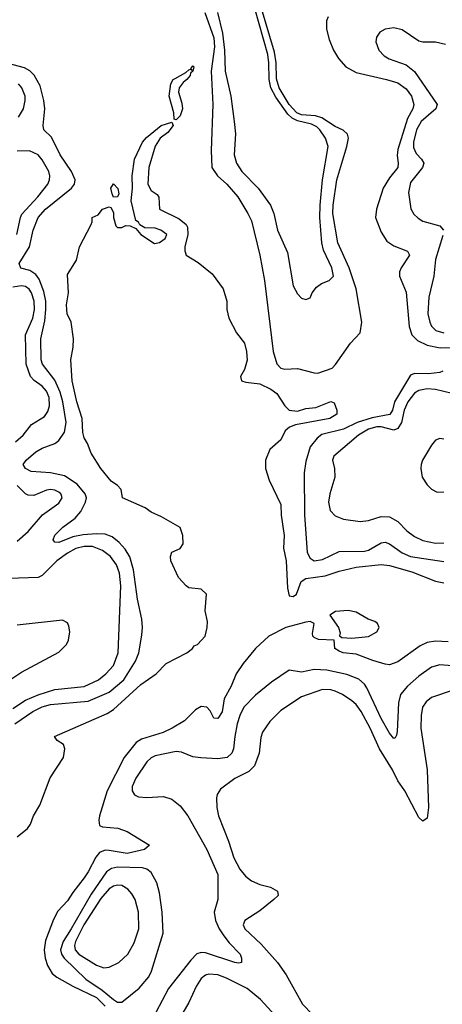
# Model space of a CAD drawing. Header units: inches. Extents: x 2001573 to 2220545, y 644482 to 846830.
# Tile 384 of 656: x 2080342 to 2082362, y 760890 to 765596. Entities that reach past the tile are written whole.
import ezdxf

# ---------------------------------------------------------------- set-up
doc = ezdxf.new("R2010")
doc.units = ezdxf.units.IN
doc.header["$MEASUREMENT"] = 0
doc.layers.add('C0786', color=7, linetype='Continuous')

msp = doc.modelspace()

# ---------------------------------------------------------------- linework, layer by layer
at = {"layer": 'C0786', "color": 5}
for points, elevation in [([(2081227, 765630), (2081270.9, 765510), (2081273, 765467), (2081257.3, 765350), (2081265.1, 765190), (2081256.8, 764970), (2081261.4, 764890), (2081287.2, 764850), (2081332.5, 764810), (2081384.3, 764750), (2081433.4, 764670), (2081450, 764634.4), (2081490.2, 764469.8), (2081512.1, 764350), (2081553.3, 764010), (2081570.8, 763950.8), (2081590, 763930.3), (2081610, 763925.8), (2081670, 763929.2), (2081750, 763907.6), (2081767, 763907), (2081835.6, 763930), (2081852.6, 763947.4), (2081924.2, 764050), (2081970, 764099.1), (2081978.3, 764150), (2081951, 764310), (2081917.4, 764410), (2081862.4, 764530), (2081839.5, 764670), (2081840.5, 764710), (2081857.7, 764830), (2081906, 764990), (2081913.6, 765030), (2081909.3, 765049.3), (2081887.8, 765067.8), (2081850, 765085.3), (2081786.6, 765126.6), (2081755.7, 765135.7), (2081690, 765140.8), (2081666.3, 765150), (2081629.6, 765190), (2081582.7, 765270), (2081570, 765314), (2081568.5, 765390), (2081561, 765441), (2081497.5, 765650)], 260), ([(2081288.2, 765630), (2081312, 765532), (2081320.7, 765450), (2081323.8, 765350), (2081351.7, 765230), (2081367.8, 765110), (2081373.2, 765050), (2081367.5, 764950), (2081378.3, 764910), (2081403.4, 764870), (2081482.5, 764790), (2081541.9, 764710), (2081557.1, 764670), (2081574.2, 764590), (2081622.6, 764482.6), (2081650, 764324), (2081670, 764285.5), (2081690, 764264.9), (2081710, 764259.1), (2081730, 764266.8), (2081740.4, 764290), (2081761.8, 764318.2), (2081785.5, 764334.5), (2081821.3, 764350), (2081842.3, 764370), (2081833.8, 764410), (2081794.4, 764494.4), (2081787.1, 764530), (2081776.9, 764650), (2081778, 764710), (2081790.3, 764830), (2081816, 764990), (2081804, 765030), (2081777.7, 765070), (2081763.2, 765083.2), (2081736.4, 765096.4), (2081670, 765112.9), (2081645.4, 765125.4), (2081624, 765144), (2081566.2, 765226.2), (2081543.4, 765270), (2081534, 765310), (2081533.2, 765390), (2081527.9, 765430), (2081466.1, 765650)], 280), ([(2081816.6, 765610), (2081808.7, 765590), (2081808.7, 765550), (2081820.8, 765500.8), (2081842.2, 765450), (2081866.2, 765410), (2081901.8, 765370), (2081950, 765343), (2082096.3, 765310), (2082150, 765293.6), (2082190, 765265.5), (2082215.4, 765230), (2082226.6, 765190), (2082221.2, 765170), (2082196.2, 765123.8), (2082150, 764975.3), (2082146.8, 764946.8), (2082152.2, 764910), (2082149.5, 764890), (2082110, 764839.9), (2082080.1, 764790), (2082048.1, 764690), (2082043.7, 764650), (2082070, 764580.3), (2082097.9, 764537.9), (2082130, 764514.7), (2082195.8, 764490), (2082205.2, 764470), (2082165.4, 764410), (2082158.5, 764390), (2082158.4, 764370), (2082190, 764294), (2082204, 764130), (2082217, 764090), (2082243.2, 764063.2), (2082290, 764040.6), (2082352.2, 764027.8), (2082430, 764029)], 260), ([(2082377.5, 765477.5), (2082330, 765489), (2082270, 765489.1), (2082250, 765494.1), (2082170, 765547.9), (2082130, 765557.8), (2082090, 765550.8), (2082064, 765536), (2082047.5, 765512.5), (2082044.7, 765490), (2082059.7, 765450), (2082083.9, 765423.9), (2082109, 765409), (2082190, 765380.1), (2082230, 765348.4), (2082338.4, 765190), (2082332, 765170), (2082261.7, 765110), (2082239.3, 765070), (2082224.9, 765010), (2082224.8, 764984.8), (2082236.7, 764956.7), (2082263.2, 764930), (2082274.6, 764910), (2082268.2, 764890), (2082210, 764817.2), (2082200.8, 764770), (2082212.4, 764692.4), (2082226.3, 764666.3), (2082246.5, 764646.5), (2082270, 764633.7), (2082350.5, 764610.5), (2082367.8, 764590)], 280), ([(2080318.7, 762230), (2080405.2, 762290), (2080450, 762310.8), (2080490, 762322.1), (2080670, 762338.8), (2080770, 762382), (2080839.2, 762440.8), (2080896, 762530), (2080910.9, 762570), (2080926, 762654.1), (2080929.3, 762690), (2080926.5, 762730), (2080906.1, 762826.1), (2080885.6, 762965.6), (2080869, 763029), (2080845.7, 763065.7), (2080817.3, 763097.3), (2080783.5, 763123.5), (2080750, 763136.1), (2080710, 763139.2), (2080646, 763134), (2080596.4, 763123.6), (2080530, 763096.8), (2080510, 763098.7), (2080502.3, 763110), (2080510, 763132.6), (2080548.8, 763170), (2080606.9, 763213.1), (2080634.6, 763245.4), (2080657.5, 763290), (2080661.2, 763310), (2080655.9, 763330), (2080616.3, 763376.3), (2080555.7, 763415.7), (2080490, 763429.3), (2080396.5, 763436.5), (2080369.7, 763450), (2080358.7, 763470), (2080373.7, 763490), (2080418.9, 763530), (2080450, 763547.3), (2080510, 763570.8), (2080530, 763584.4), (2080556.2, 763623.8), (2080564.3, 763670), (2080548, 763770), (2080535.4, 763815.4), (2080510, 763872.5), (2080450.4, 763950), (2080445.1, 763970), (2080442.7, 764070), (2080463.1, 764156.9), (2080467.6, 764210), (2080466.4, 764250), (2080457.3, 764297.3), (2080435.5, 764355.5), (2080418.8, 764378.8), (2080390, 764396.4), (2080347.7, 764407.7), (2080339.5, 764430), (2080388.6, 764510), (2080406.2, 764590), (2080430, 764650.1), (2080465.6, 764690), (2080589.1, 764790), (2080604.7, 764810), (2080607.8, 764830), (2080589.3, 764870), (2080535.7, 764950), (2080494.4, 765034.4), (2080457.4, 765070), (2080454.5, 765090), (2080462.4, 765170), (2080457.7, 765210), (2080439.6, 765279.6), (2080411.4, 765331.4), (2080391.4, 765351.4), (2080365.3, 765365.3), (2080190, 765412)], 260), ([(2080337, 765130), (2080359.9, 765170), (2080368.7, 765210), (2080368.2, 765230), (2080352.1, 765270), (2080337.2, 765290)], 280), ([(2080330, 761689.6), (2080379.8, 761730), (2080393.6, 761750), (2080407.4, 761790), (2080438.6, 761841.4), (2080488.2, 761971.8), (2080552, 762070), (2080558.3, 762110), (2080551.1, 762131.1), (2080522, 762150), (2080508.7, 762170), (2080760.2, 762279.8), (2080790, 762298.9), (2080921.3, 762418.7), (2080994.9, 762470), (2081042.1, 762517.9), (2081140.5, 762570), (2081168, 762590), (2081176.8, 762603.2), (2081191.6, 762610), (2081228.7, 762650), (2081239, 762690), (2081240.2, 762720.2), (2081229.2, 762770), (2081235.1, 762850), (2081210, 762873.3), (2081150, 762880.9), (2081137.2, 762890), (2081100.9, 762930), (2081065.1, 763010), (2081062.9, 763030), (2081069.7, 763050.3), (2081110, 763068), (2081123, 763090), (2081122, 763130), (2081110, 763169.5), (2081020.5, 763220.5), (2080970, 763241.6), (2080942.4, 763262.4), (2080834, 763310), (2080827, 763350), (2080809.7, 763369.7), (2080779.5, 763390), (2080729.5, 763450), (2080683.9, 763523.9), (2080666.3, 763570), (2080650, 763597), (2080643.3, 763623.3), (2080641.4, 763690), (2080614.8, 763770), (2080592.4, 763870), (2080586.3, 763970), (2080598.4, 764030), (2080599.5, 764070), (2080587.6, 764150), (2080569.8, 764189.8), (2080567.1, 764210), (2080566.3, 764233.7), (2080575.8, 764290), (2080570, 764378), (2080614.2, 764445.8), (2080627.3, 764510), (2080683.1, 764616.9), (2080688.7, 764630), (2080689, 764650), (2080717.2, 764662.8), (2080738, 764690), (2080770, 764702), (2080778, 764698), (2080790, 764674), (2080791, 764650), (2080802, 764610), (2080810, 764602), (2080830, 764602), (2080850, 764612), (2080871, 764611), (2080897.3, 764597.3), (2080922, 764570), (2080986.4, 764526.4), (2081010, 764530.3), (2081038.3, 764550), (2081046, 764570), (2081017.6, 764590), (2080990, 764599.3), (2080940.7, 764600.7), (2080915.9, 764615.9), (2080910, 764628.7), (2080896.6, 764636.6), (2080875.6, 764730), (2080881.1, 764790), (2080880.3, 764850), (2080890.8, 764930), (2080929.9, 765010.1), (2080947.8, 765032.2), (2081018.4, 765090), (2081070, 765106), (2081075.3, 765090), (2081050, 765056.9), (2081013.1, 765030), (2080989.3, 764990.7), (2080959.6, 764890), (2080954.9, 764810), (2080970, 764779.3), (2080999.9, 764759.9), (2081006.9, 764746.9), (2081010.6, 764690), (2081104.8, 764644.8), (2081137.3, 764617.3), (2081144.7, 764604.7), (2081145.9, 764570), (2081132, 764510), (2081131.4, 764491.4), (2081138, 764470), (2081195.2, 764435.2), (2081261.5, 764381.5), (2081314.6, 764310), (2081331.8, 764250), (2081332.4, 764210), (2081342.4, 764170), (2081379.1, 764099.1), (2081416.5, 764050), (2081427, 764010), (2081430, 763968.7), (2081416.4, 763923.6), (2081398, 763890), (2081402.8, 763870), (2081423.1, 763863.1), (2081490, 763855.2), (2081542, 763830), (2081572, 763810), (2081610.2, 763750), (2081630.4, 763730), (2081670, 763725.3), (2081710, 763738.3), (2081757.7, 763742.3), (2081830, 763770.8), (2081844.7, 763764.7), (2081858, 763730), (2081858, 763710), (2081824.9, 763690), (2081660.8, 763659.2), (2081631.7, 763648.3), (2081611.7, 763630), (2081590, 763587.8), (2081538.7, 763541.3), (2081518, 763490), (2081518, 763450), (2081534.6, 763394.6), (2081590, 763278), (2081592, 763227.9), (2081605.8, 763130), (2081603.8, 763070), (2081615.6, 763010), (2081621.7, 762878.3), (2081630, 762841.8), (2081650, 762838.3), (2081665.8, 762850), (2081687.4, 762910), (2081710, 762925.5), (2081802.9, 762937.1), (2081870, 762959.9), (2081950, 762978.9), (2082070, 762991.5), (2082110, 762986.6), (2082217.2, 762957.2), (2082330, 762911.9), (2082370, 762903.8)], 240), ([(2080328.6, 764570), (2080345.7, 764650), (2080353.1, 764666.9), (2080429.4, 764750), (2080476.4, 764810), (2080484.6, 764830), (2080486.4, 764850), (2080481.1, 764870), (2080450, 764925.5), (2080430, 764949.8), (2080389.4, 764969.4), (2080330, 764967.5)], 280), ([(2082364.8, 764564.8), (2082330.1, 764450), (2082321.3, 764370), (2082298.2, 764270), (2082293.7, 764190), (2082302.5, 764150), (2082311.3, 764131.3), (2082331.3, 764110), (2082370, 764098.7)], 280), ([(2080321.8, 763578.2), (2080359.4, 763610), (2080398.7, 763661.3), (2080460.8, 763699.2), (2080477, 763723), (2080484.2, 763750), (2080482.6, 763790), (2080470, 763820.2), (2080450, 763844.4), (2080411.2, 763871.2), (2080394.5, 763890), (2080373.2, 763950), (2080369.2, 764090), (2080405.4, 764170), (2080412.6, 764210), (2080411.1, 764250), (2080398, 764290), (2080387.4, 764307.4), (2080370, 764320.1), (2080350, 764323.3), (2080310, 764317.2)], 280), ([(2082364.8, 763915.2), (2082350.5, 763909.5), (2082296.6, 763903.4), (2082230, 763904.6), (2082210, 763896.2), (2082134.4, 763770), (2082124, 763730), (2082111.4, 763708.6), (2082027.4, 763692.6), (2081955.8, 763670), (2081890, 763639.2), (2081786.7, 763613.3), (2081764.3, 763595.7), (2081730, 763554), (2081710, 763484.2), (2081701.7, 763430), (2081703.3, 763230), (2081716.1, 763050), (2081730, 763022.7), (2081750, 763010.1), (2081790, 763015.9), (2081870, 763054.7), (2081990, 763056.1), (2082010, 763060.4), (2082070, 763096.2), (2082090, 763098.7), (2082110, 763091.3), (2082170, 763047.2), (2082210, 763030.6), (2082370, 763006.6)], 260), ([(2082410, 763809), (2082330, 763828.3), (2082290, 763831.9), (2082250, 763823.1), (2082229.8, 763810.2), (2082197.1, 763770), (2082180.5, 763730), (2082166.7, 763670), (2082150, 763641.4), (2082130, 763634.7), (2082070.2, 763650.2), (2082050, 763649.9), (2082010, 763638.5), (2081961.4, 763610), (2081844.4, 763510), (2081837.3, 763490), (2081846.4, 763450), (2081849.2, 763410), (2081824.5, 763330), (2081818.2, 763290), (2081826.5, 763250), (2081850, 763224.2), (2081890, 763208.1), (2081970, 763197.1), (2082010, 763201.7), (2082070, 763220.8), (2082110, 763220.4), (2082150, 763197), (2082193.4, 763153.4), (2082230, 763126.1), (2082270, 763107.2), (2082330, 763093.9), (2082370, 763095.5)], 280), ([(2082370, 763591.6), (2082350, 763593.8), (2082330, 763586.9), (2082310, 763562), (2082267, 763490), (2082260.6, 763470), (2082259.3, 763450), (2082266.7, 763410), (2082290, 763372.9), (2082310, 763351.3), (2082337.6, 763337.6), (2082370, 763338.5)], 320), ([(2080330, 763103.6), (2080382.2, 763150), (2080451.2, 763228.8), (2080530, 763285.4), (2080544.4, 763310), (2080541.5, 763321.5), (2080539.3, 763330), (2080530, 763337.8), (2080510, 763347.5), (2080490, 763350.4), (2080470, 763347.6), (2080410, 763322.1), (2080383.3, 763323.3), (2080369.5, 763329.5), (2080330.5, 763370)], 280), ([(2080310, 762303.5), (2080370, 762343.5), (2080430, 762368.5), (2080510, 762393.7), (2080650, 762408.9), (2080719.2, 762440.8), (2080754.7, 762470), (2080790, 762509.3), (2080812.3, 762570), (2080826.1, 762890), (2080818.5, 762950), (2080804.2, 762990), (2080775.5, 763030), (2080738.6, 763058.6), (2080690, 763077.6), (2080650, 763077.9), (2080610, 763068), (2080570, 763046.1), (2080520.1, 763010), (2080450, 762939.6), (2080430, 762929.4), (2080290, 762924.6)], 280), ([(2080250, 762410.9), (2080350, 762476.6), (2080530, 762572.4), (2080566, 762610), (2080575.6, 762630), (2080582.3, 762670), (2080576.8, 762696.8), (2080570, 762712.3), (2080546, 762726), (2080330, 762701.4)], 320), ([(2082390, 762622.9), (2082330, 762625.7), (2082290, 762618.7), (2082257.3, 762602.7), (2082150, 762527), (2082110, 762512.3), (2082090, 762516.2), (2082030, 762532.8), (2081950, 762563.1), (2081888.7, 762570), (2081870, 762578), (2081849.2, 762590), (2081846, 762630), (2081770, 762633.7), (2081750, 762642.4), (2081743, 762650), (2081742, 762662), (2081749.7, 762710), (2081730, 762719.4), (2081710, 762716.9), (2081615.2, 762690), (2081533, 762650), (2081469.6, 762590), (2081410, 762519.1), (2081376.9, 762470), (2081353.4, 762410), (2081320.2, 762350), (2081310, 762287), (2081290, 762256.4), (2081270, 762257.6), (2081253, 762293), (2081236.2, 762310), (2081210, 762312.9), (2081183.2, 762296.8), (2081130, 762244.7), (2081070.5, 762210), (2081028.2, 762188.2), (2080923.7, 762156.3), (2080899.3, 762140.7), (2080841.2, 762070), (2080759.7, 761910), (2080723.7, 761790), (2080720.7, 761770), (2080724.3, 761744.3), (2080737.8, 761737.8), (2080810.8, 761730.8), (2080855.6, 761715.6), (2080962, 761650), (2080938, 761630), (2080856, 761610), (2080770, 761625.4), (2080750, 761625.7), (2080724.2, 761615.8), (2080706.7, 761593.3), (2080670, 761522.4), (2080650, 761493.6), (2080595.5, 761424.5), (2080570, 761384.5), (2080524.4, 761335.6), (2080504.2, 761295.8), (2080465.8, 761194.2), (2080459.3, 761150), (2080463.2, 761110), (2080474.6, 761074.6), (2080497.4, 761037.4), (2080519.9, 761019.9), (2080596.9, 760976.9), (2080710, 760922.3), (2080750, 760880.1)], 240), ([(2082490, 762501.5), (2082350, 762512.1), (2082310, 762501.1), (2082250, 762458.5), (2082196.2, 762410), (2082163.1, 762370), (2082153.8, 762330), (2082147, 762193), (2082143.8, 762176.2), (2082136.9, 762163.1), (2082130, 762159.6), (2082110, 762185.3), (2082070, 762256.5), (2082001.9, 762401.9), (2081990, 762419.5), (2081963.1, 762443.1), (2081906.5, 762466.5), (2081810, 762487.4), (2081750.6, 762489.5), (2081690, 762477.1), (2081630, 762486.8), (2081545.2, 762430), (2081470, 762367.2), (2081413.6, 762310), (2081394.3, 762270), (2081382.3, 762230), (2081370.1, 762170), (2081364.1, 762110), (2081356.1, 762090), (2081333.2, 762070), (2081290, 762062.3), (2081208.1, 762068.1), (2081170, 762073.2), (2081115.4, 762095.4), (2081090, 762098), (2080990, 762076.9), (2080970, 762067.7), (2080950, 762049), (2080897.2, 761970), (2080880.5, 761930), (2080879.3, 761910), (2080890.8, 761890.8), (2080910, 761882), (2080950, 761878.7), (2081030, 761883.2), (2081070, 761871), (2081110, 761838), (2081145.2, 761790), (2081236.6, 761630), (2081289.2, 761510), (2081289, 761390), (2081271.1, 761330), (2081277.7, 761290), (2081296, 761250), (2081317.6, 761217.5), (2081343.7, 761183.7), (2081395.8, 761130), (2081403.1, 761110), (2081402.8, 761090), (2081390, 761086), (2081370.2, 761089.7), (2081230, 761136.5), (2081210, 761138), (2081189.3, 761130.7), (2081160, 761100), (2081054.2, 760965.8), (2080993, 760850)], 260), ([(2082410, 762389.1), (2082310, 762356.2), (2082284.5, 762335.5), (2082267.8, 762310), (2082260.6, 762270), (2082260.5, 762210), (2082290.1, 762010), (2082296.3, 761830), (2082290, 761779.3), (2082270, 761765.1), (2082250, 761782.4), (2082182.6, 761910), (2082150, 761958), (2082124.3, 762010), (2082061.7, 762110), (2082017.1, 762210), (2081974.7, 762290), (2081950, 762322.7), (2081930, 762340.5), (2081885.3, 762370), (2081850, 762386.5), (2081830, 762392.5), (2081790, 762393.8), (2081690, 762358.8), (2081590, 762293.8), (2081538.1, 762241.9), (2081503.2, 762190), (2081494.6, 762165.4), (2081487.2, 762090), (2081464.6, 762030), (2081436.9, 762003.1), (2081370.8, 761969.2), (2081302, 761918), (2081286.8, 761893.2), (2081282.7, 761877.2), (2081284.4, 761830), (2081292.2, 761790), (2081340.4, 761670), (2081366.3, 761590), (2081395, 761535), (2081422, 761502), (2081450, 761479.5), (2081490, 761461.8), (2081541.6, 761450), (2081574.9, 761430), (2081578.3, 761410), (2081557.7, 761390), (2081490, 761337), (2081419, 761290), (2081410.2, 761270), (2081418.8, 761250), (2081496.9, 761176.9), (2081574.5, 761090), (2081616.1, 761030), (2081694.8, 760890), (2081741.3, 760841.3)], 280), ([(2081579, 760819), (2081493.1, 760913.1), (2081430, 760964.8), (2081330, 761015.4), (2081290, 761030.9), (2081246.6, 761033.4), (2081230, 761028.5), (2081210, 761012.6), (2081185.2, 760974.8), (2081150, 760897.8), (2081111.3, 760830)], 280)]:
    msp.add_lwpolyline(points, dxfattribs=dict(at, elevation=elevation))
for points, elevation in [([(2081090, 765117), (2081081, 765121), (2081078.3, 765150), (2081056.8, 765230), (2081064.8, 765290), (2081076.3, 765310), (2081084.6, 765315.4), (2081136.8, 765343.2), (2081150, 765355.8), (2081159.1, 765359.1), (2081166, 765354), (2081160.9, 765360.9), (2081170, 765375.8), (2081174.6, 765370), (2081170, 765349.6), (2081159.1, 765340.9), (2081157.3, 765330), (2081141.5, 765310), (2081124.2, 765295.8), (2081104.9, 765270), (2081100.7, 765250), (2081117.6, 765197.6), (2081120.2, 765170), (2081110, 765137)], 240), ([(2080790, 764748), (2080784.1, 764764.1), (2080777.2, 764790), (2080790, 764812), (2080811, 764789), (2080816, 764764), (2080810, 764748.7)], 240), ([(2081912.3, 762772.3), (2081852.3, 762767.7), (2081824, 762750), (2081866.7, 762690), (2081874.8, 762665.2), (2081871.3, 762651.3), (2081882.8, 762642.8), (2081930, 762640.4), (2082010, 762647.2), (2082049.5, 762670), (2082060.9, 762690), (2082053.2, 762710), (2082039.3, 762719.3), (2082008.7, 762730), (2081950, 762763.7)], 240), ([(2080810, 761545.7), (2080780.6, 761539.4), (2080757.3, 761522.7), (2080683.4, 761416.6), (2080588.9, 761250), (2080549.8, 761190), (2080536.5, 761150), (2080541.3, 761130), (2080554.7, 761110), (2080658, 761010), (2080736.6, 760956.6), (2080790, 760913.3), (2080810, 760900.6), (2080830, 760900.2), (2080913.7, 760966.3), (2080959.1, 761020.9), (2080972.2, 761047.8), (2081028.8, 761230), (2081023.4, 761330), (2081010, 761422.9), (2080998.2, 761470), (2080970, 761520.2), (2080950, 761535.3), (2080930, 761541.3)], 260), ([(2080810, 761459.9), (2080790, 761454.5), (2080770, 761441.2), (2080730, 761395), (2080648.5, 761270), (2080609.4, 761190), (2080604.2, 761170), (2080607.5, 761150), (2080625.4, 761130), (2080710, 761076.3), (2080744.1, 761064.1), (2080770, 761066.5), (2080815.4, 761090), (2080858.8, 761130), (2080890, 761183.1), (2080911.3, 761250), (2080910.6, 761330), (2080893.6, 761390), (2080878.1, 761418.1), (2080859.5, 761439.5), (2080830, 761457)], 280)]:
    msp.add_lwpolyline(points, close=True, dxfattribs=dict(at, elevation=elevation))

doc.saveas('drawing.dxf')
